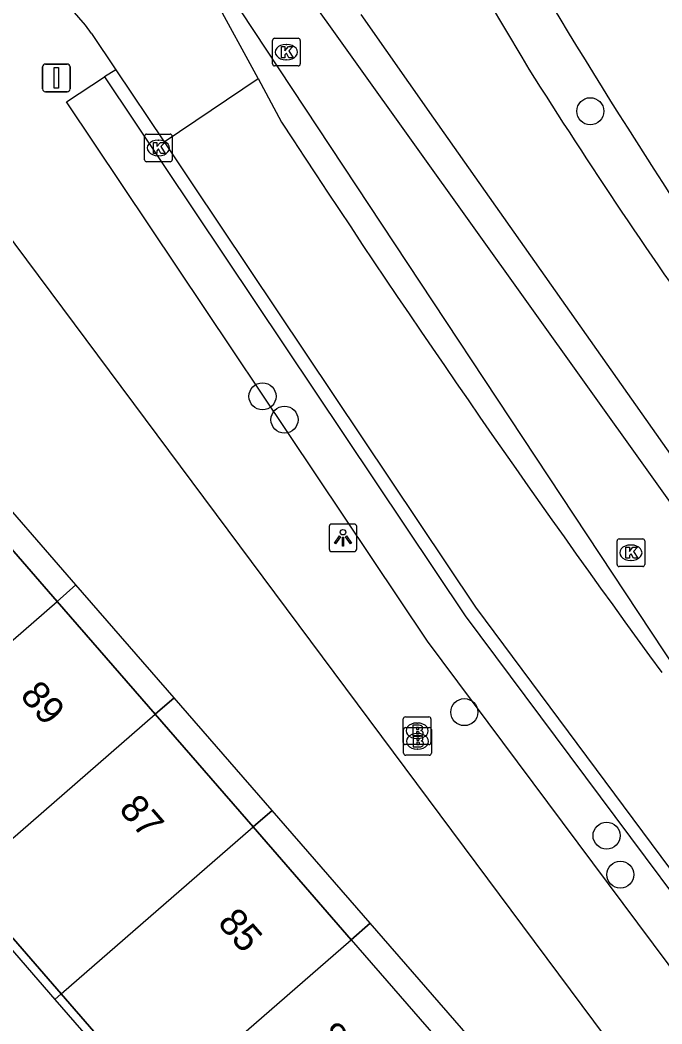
# Model space of a CAD drawing. Extents: x 155888 to 156864, y 383882 to 384671.
# Drawn here: x 156588.35 to 156611.54, y 384577.89 to 384614.18 of the extents above; entities that cross this region are included whole.
import ezdxf

# ---------------------------------------------------------------- set-up
doc = ezdxf.new("R2010")
doc.units = 0
for name, color, linetype in [('IMGEO_Afsluitpaal', 7, 'Continuous'), ('IMGEO_Boom', 7, 'Continuous'), ('IMGEO_Brandkraan', 7, 'Continuous'), ('IMGEO_Fietspad_gesloten', 7, 'Continuous'), ('IMGEO_Greppel_droge_sloot', 7, 'Continuous'), ('IMGEO_Kolk', 7, 'Continuous'), ('IMGEO_Lichtpunt', 7, 'Continuous'), ('IMGEO_Pand', 7, 'Continuous'), ('IMGEO_Pand_nummerreeks', 7, 'Continuous'), ('IMGEO_Pand_overbouw', 7, 'Continuous'), ('IMGEO_Rijbaan_lokaal_gesloten', 7, 'Continuous'), ('IMGEO_Rijbaan_lokaal_open', 7, 'Continuous'), ('IMGEO_Voetpad_open', 7, 'Continuous')]:
    doc.layers.add(name, color=color, linetype=linetype)

msp = doc.modelspace()

# ---------------------------------------------------------------- linework, layer by layer
at = {"layer": 'IMGEO_Afsluitpaal'}
for p, q in [((156589.167, 384611.691), (156589.167, 384612.491)), ((156589.167, 384612.491), (156589.167, 384611.691)), ((156589.267, 384612.591), (156590.057, 384612.591)), ((156590.057, 384612.591), (156589.267, 384612.591)), ((156590.157, 384612.491), (156590.157, 384611.691)), ((156590.157, 384611.691), (156590.157, 384612.491)), ((156590.057, 384611.591), (156589.267, 384611.591)), ((156589.267, 384611.591), (156590.057, 384611.591))]:
    msp.add_line(p, q, dxfattribs=at)
msp.add_lwpolyline([(156589.587, 384612.466), (156589.737, 384612.466), (156589.737, 384611.716), (156589.587, 384611.716), (156589.587, 384612.466)], dxfattribs=at)
for centre, start, end in [((156589.267, 384612.491), 90, 180), ((156589.267, 384612.491), 90, 180), ((156590.057, 384612.491), 0, 90), ((156590.057, 384612.491), 360, 90), ((156589.267, 384611.691), 180, 270), ((156589.267, 384611.691), 180, 270), ((156590.057, 384611.691), 270, 0), ((156590.057, 384611.691), 270, 0)]:
    msp.add_arc(centre, 0.1, start, end, dxfattribs=at)
at = {"layer": 'IMGEO_Boom'}
for centre in [(156608.955, 384610.886), (156597.112, 384600.578), (156597.906, 384599.734), (156604.407, 384589.161), (156609.545, 384584.696), (156610.042, 384583.287)]:
    msp.add_circle(centre, 0.489, dxfattribs=at)
at = {"layer": 'IMGEO_Brandkraan'}
for p, q in [((156602.198, 384588.062), (156602.198, 384588.914)), ((156602.273, 384588.988), (156603.125, 384588.988)), ((156602.686, 384588.768), (156602.711, 384588.768)), ((156603.199, 384588.914), (156603.199, 384588.062)), ((156602.212, 384587.679), (156602.212, 384588.531)), ((156602.287, 384588.605), (156603.139, 384588.605)), ((156602.7, 384588.385), (156602.725, 384588.385)), ((156603.213, 384588.531), (156603.213, 384587.679)), ((156602.709, 384588.208), (156602.684, 384588.208)), ((156603.125, 384587.988), (156602.273, 384587.988)), ((156602.723, 384587.825), (156602.698, 384587.825)), ((156603.139, 384587.605), (156602.287, 384587.605))]:
    msp.add_line(p, q, dxfattribs=at)
for points in [[(156602.198, 384588.062), (156602.198, 384588.914)], [(156602.273, 384588.988), (156603.125, 384588.988)], [(156603.199, 384588.914), (156603.199, 384588.062)], [(156602.212, 384587.679), (156602.212, 384588.531)], [(156602.287, 384588.605), (156603.139, 384588.605)], [(156602.546, 384588.688), (156602.546, 384588.288), (156602.759, 384588.288)], [(156602.777, 384588.688), (156602.546, 384588.688)], [(156602.725, 384588.607), (156602.671, 384588.607), (156602.671, 384588.531)], [(156602.671, 384588.531), (156602.724, 384588.531)], [(156602.733, 384588.455), (156602.671, 384588.455), (156602.671, 384588.374)], [(156602.671, 384588.374), (156602.733, 384588.374)], [(156603.213, 384588.531), (156603.213, 384587.679)], [(156602.56, 384588.305), (156602.56, 384587.905), (156602.773, 384587.905)], [(156602.791, 384588.305), (156602.56, 384588.305)], [(156602.739, 384588.224), (156602.685, 384588.224), (156602.685, 384588.148)], [(156602.685, 384588.148), (156602.738, 384588.148)], [(156602.747, 384588.072), (156602.685, 384588.072), (156602.685, 384587.991)], [(156603.125, 384587.988), (156602.273, 384587.988)], [(156602.685, 384587.991), (156602.747, 384587.991)], [(156603.139, 384587.605), (156602.287, 384587.605)]]:
    msp.add_lwpolyline(points, dxfattribs=at)
for centre, radius, start, end in [((156602.275, 384588.912), 0.0765, 91.552, 178.448), ((156602.275, 384588.912), 0.0765, 91.552, 178.448), ((156603.123, 384588.912), 0.0765, 1.552, 88.448), ((156603.123, 384588.912), 0.0765, 1.552, 88.448), ((156602.289, 384588.529), 0.0765, 91.552, 178.448), ((156602.289, 384588.529), 0.0765, 91.552, 178.448), ((156602.726, 384588.569), 0.0379, 267.8285, 90.9355), ((156602.734, 384588.414), 0.0404, 269.8759, 90.5077), ((156602.781, 384588.543), 0.145, 59.4692, 91.5367), ((156602.806, 384588.59), 0.0922, 285.5137, 58.1501), ((156602.811, 384588.398), 0.105, 301.3115, 78.989), ((156603.137, 384588.529), 0.0765, 1.552, 88.448), ((156603.137, 384588.529), 0.0765, 1.552, 88.448), ((156602.275, 384588.064), 0.0765, 181.552, 268.448), ((156602.275, 384588.064), 0.0765, 181.552, 268.448), ((156602.74, 384588.186), 0.0379, 267.8285, 90.9355), ((156602.748, 384588.031), 0.0404, 269.8759, 90.5077), ((156602.765, 384588.539), 0.251, 268.6676, 293.5347), ((156602.795, 384588.16), 0.145, 59.4692, 91.5367), ((156602.82, 384588.207), 0.0922, 285.5137, 58.1501), ((156602.825, 384588.015), 0.105, 301.3115, 78.989), ((156603.123, 384588.064), 0.0765, 271.552, 358.448), ((156603.123, 384588.064), 0.0765, 271.552, 358.448), ((156602.289, 384587.681), 0.0765, 181.552, 268.448), ((156602.289, 384587.681), 0.0765, 181.552, 268.448), ((156602.779, 384588.156), 0.251, 268.6676, 293.5347), ((156603.137, 384587.681), 0.0765, 271.552, 358.448), ((156603.137, 384587.681), 0.0765, 271.552, 358.448)]:
    msp.add_arc(centre, radius, start, end, dxfattribs=at)
for centre, major_axis, ratio, start_param, end_param in [((156602.685, 384588.488), (-0.387, 0.002), 0.722429, 4.712389, 7.853982), ((156602.71, 384588.488), (-0.39, 0.002), 0.717154, 1.570796, 4.712389), ((156602.699, 384588.105), (-0.387, 0.002), 0.722429, 4.712389, 7.853982), ((156602.724, 384588.105), (-0.39, 0.002), 0.717154, 1.570796, 4.712389)]:
    msp.add_ellipse(centre, major_axis=major_axis, ratio=ratio, start_param=start_param, end_param=end_param, dxfattribs=at)
at = {"layer": 'IMGEO_Fietspad_gesloten'}
msp.add_arc((156805.984, 384733.934), 231.478, 209.2626, 213.87995, dxfattribs=at)
at = {"layer": 'IMGEO_Greppel_droge_sloot'}
msp.add_lwpolyline([(156621.719, 384578.758), (156612.547, 384589.951), (156596.33, 384614.51), (156598.321, 384615.681), (156623.618, 384580.256), (156621.719, 384578.758)], dxfattribs=at)
at = {"layer": 'IMGEO_Kolk'}
for p, q in [((156597.473, 384612.596), (156597.473, 384613.448)), ((156597.548, 384613.522), (156598.4, 384613.522)), ((156598.474, 384613.448), (156598.474, 384612.596)), ((156597.961, 384613.302), (156597.986, 384613.302)), ((156597.984, 384612.742), (156597.959, 384612.742)), ((156598.4, 384612.522), (156597.548, 384612.522)), ((156592.848, 384609.132), (156592.848, 384609.984)), ((156592.923, 384610.058), (156593.775, 384610.058)), ((156593.336, 384609.838), (156593.361, 384609.838)), ((156593.849, 384609.984), (156593.849, 384609.132)), ((156593.775, 384609.058), (156592.923, 384609.058)), ((156593.359, 384609.278), (156593.334, 384609.278)), ((156609.923, 384594.498), (156609.923, 384595.35)), ((156609.998, 384595.424), (156610.85, 384595.424)), ((156610.924, 384595.35), (156610.924, 384594.498)), ((156610.411, 384595.204), (156610.436, 384595.204)), ((156610.434, 384594.644), (156610.409, 384594.644)), ((156610.85, 384594.424), (156609.998, 384594.424))]:
    msp.add_line(p, q, dxfattribs=at)
for points in [[(156597.473, 384612.596), (156597.473, 384613.448)], [(156597.548, 384613.522), (156598.4, 384613.522)], [(156598.474, 384613.448), (156598.474, 384612.596)], [(156597.794, 384613.222), (156597.917, 384613.222), (156597.917, 384613.071), (156598.047, 384613.222), (156598.211, 384613.222), (156598.065, 384613.071), (156598.218, 384612.822), (156598.066, 384612.822), (156597.981, 384612.986), (156597.917, 384612.919), (156597.917, 384612.822), (156597.794, 384612.822), (156597.794, 384613.222)], [(156598.4, 384612.522), (156597.548, 384612.522)], [(156592.848, 384609.132), (156592.848, 384609.984)], [(156592.923, 384610.058), (156593.775, 384610.058)], [(156593.849, 384609.984), (156593.849, 384609.132)], [(156593.169, 384609.758), (156593.292, 384609.758), (156593.292, 384609.607), (156593.422, 384609.758), (156593.586, 384609.758), (156593.44, 384609.607), (156593.593, 384609.358), (156593.441, 384609.358), (156593.356, 384609.522), (156593.292, 384609.455), (156593.292, 384609.358), (156593.169, 384609.358), (156593.169, 384609.758)], [(156593.775, 384609.058), (156592.923, 384609.058)], [(156609.923, 384594.498), (156609.923, 384595.35)], [(156609.998, 384595.424), (156610.85, 384595.424)], [(156610.924, 384595.35), (156610.924, 384594.498)], [(156610.244, 384595.124), (156610.367, 384595.124), (156610.367, 384594.973), (156610.497, 384595.124), (156610.661, 384595.124), (156610.515, 384594.973), (156610.668, 384594.724), (156610.516, 384594.724), (156610.431, 384594.888), (156610.367, 384594.821), (156610.367, 384594.724), (156610.244, 384594.724), (156610.244, 384595.124)], [(156610.85, 384594.424), (156609.998, 384594.424)]]:
    msp.add_lwpolyline(points, dxfattribs=at)
for centre, start, end in [((156597.55, 384613.446), 91.552, 178.448), ((156597.55, 384613.446), 91.552, 178.448), ((156598.398, 384613.446), 1.552, 88.448), ((156598.398, 384613.446), 1.552, 88.448), ((156597.55, 384612.598), 181.552, 268.448), ((156597.55, 384612.598), 181.552, 268.448), ((156598.398, 384612.598), 271.552, 358.448), ((156598.398, 384612.598), 271.552, 358.448), ((156592.925, 384609.982), 91.552, 178.448), ((156592.925, 384609.982), 91.552, 178.448), ((156593.773, 384609.982), 1.552, 88.448), ((156593.773, 384609.982), 1.552, 88.448), ((156592.925, 384609.134), 181.552, 268.448), ((156592.925, 384609.134), 181.552, 268.448), ((156593.773, 384609.134), 271.552, 358.448), ((156593.773, 384609.134), 271.552, 358.448), ((156610, 384595.348), 91.552, 178.448), ((156610, 384595.348), 91.552, 178.448), ((156610.848, 384595.348), 1.552, 88.448), ((156610.848, 384595.348), 1.552, 88.448), ((156610, 384594.5), 181.552, 268.448), ((156610, 384594.5), 181.552, 268.448), ((156610.848, 384594.5), 271.552, 358.448), ((156610.848, 384594.5), 271.552, 358.448)]:
    msp.add_arc(centre, 0.0765, start, end, dxfattribs=at)
for centre, major_axis, ratio, start_param, end_param in [((156597.96, 384613.022), (-0.387, 0.002), 0.722429, 4.712389, 7.853982), ((156597.985, 384613.022), (-0.39, 0.002), 0.717154, 1.570796, 4.712389), ((156593.335, 384609.558), (-0.387, 0.002), 0.722429, 4.712389, 7.853982), ((156593.36, 384609.558), (-0.39, 0.002), 0.717154, 1.570796, 4.712389), ((156610.41, 384594.924), (-0.387, 0.002), 0.722429, 4.712389, 7.853982), ((156610.435, 384594.924), (-0.39, 0.002), 0.717154, 1.570796, 4.712389)]:
    msp.add_ellipse(centre, major_axis=major_axis, ratio=ratio, start_param=start_param, end_param=end_param, dxfattribs=at)
at = {"layer": 'IMGEO_Lichtpunt'}
for p, q in [((156599.521, 384595.867), (156599.521, 384595.06)), ((156599.521, 384595.867), (156599.521, 384595.06)), ((156600.423, 384595.962), (156599.615, 384595.962)), ((156600.423, 384595.962), (156599.615, 384595.962)), ((156600.517, 384595.06), (156600.517, 384595.867)), ((156600.517, 384595.06), (156600.517, 384595.867)), ((156599.615, 384594.966), (156600.423, 384594.966)), ((156599.615, 384594.966), (156600.423, 384594.966))]:
    msp.add_line(p, q, dxfattribs=at)
for points in [[(156599.895, 384595.531), (156599.934, 384595.503), (156599.746, 384595.241), (156599.708, 384595.268), (156599.895, 384595.531)], [(156599.997, 384595.483), (156600.044, 384595.483), (156600.044, 384595.161), (156599.997, 384595.161), (156599.997, 384595.483)], [(156600.107, 384595.503), (156600.145, 384595.53), (156600.332, 384595.268), (156600.293, 384595.24), (156600.107, 384595.503)]]:
    msp.add_lwpolyline(points, dxfattribs=at)
msp.add_circle((156600.02, 384595.665), 0.0994, dxfattribs=at)
for centre, start, end in [((156599.615, 384595.867), 90, 180), ((156599.615, 384595.867), 90, 180), ((156600.423, 384595.867), 0, 90), ((156600.423, 384595.867), 0, 90), ((156599.615, 384595.06), 180, 270), ((156599.615, 384595.06), 180, 270), ((156600.423, 384595.06), 270, 0), ((156600.423, 384595.06), 270, 360)]:
    msp.add_arc(centre, 0.0946, start, end, dxfattribs=at)
at = {"layer": 'IMGEO_Pand'}
for points in [[(156589.689, 384593.163), (156586.148, 384597.24)], [(156582.758, 384587.121), (156589.689, 384593.163)], [(156593.23, 384589.086), (156589.689, 384593.163)], [(156586.296, 384583.049), (156593.23, 384589.086)], [(156596.772, 384585.009), (156593.23, 384589.086)], [(156589.838, 384578.972), (156596.772, 384585.009)], [(156600.313, 384580.933), (156596.772, 384585.009)], [(156586.296, 384583.049), (156589.838, 384578.972)], [(156593.379, 384574.896), (156600.313, 384580.933)], [(156600.313, 384580.933), (156603.854, 384576.857)], [(156589.838, 384578.972), (156593.379, 384574.896)]]:
    msp.add_lwpolyline(points, dxfattribs=at)
at = {"layer": 'IMGEO_Pand_overbouw'}
for points in [[(156586.148, 384597.24), (156589.689, 384593.163), (156590.373, 384593.76), (156586.832, 384597.836)], [(156589.689, 384593.163), (156593.23, 384589.086), (156593.915, 384589.683), (156590.373, 384593.76)], [(156596.772, 384585.009), (156597.457, 384585.606), (156593.915, 384589.683), (156593.23, 384589.086)], [(156600.313, 384580.933), (156600.998, 384581.53), (156597.457, 384585.606), (156596.772, 384585.009)], [(156589.838, 384578.972), (156586.296, 384583.049), (156586.071, 384582.853), (156589.614, 384578.777)], [(156600.313, 384580.933), (156603.854, 384576.857), (156604.54, 384577.453), (156600.998, 384581.53)], [(156589.838, 384578.972), (156589.614, 384578.777), (156593.155, 384574.701), (156593.379, 384574.896)]]:
    msp.add_lwpolyline(points, close=True, dxfattribs=at)
at = {"layer": 'IMGEO_Rijbaan_lokaal_gesloten'}
for points in [[(156604.126, 384616.808), (156606.485, 384612.837), (156606.739, 384612.41)], [(156596.95, 384612.069), (156595.377, 384614.979)], [(156624.588, 384579.73), (156620.002, 384586.926), (156603.307, 384610.64), (156600.675, 384614.379)], [(156590.93, 384613.702), (156591.809, 384612.386)], [(156591.809, 384612.386), (156593.553, 384609.778)], [(156593.553, 384609.778), (156596.95, 384612.069)], [(156596.95, 384612.069), (156597.804, 384610.488)], [(156593.553, 384609.778), (156594.568, 384608.259), (156604.811, 384592.96), (156614.508, 384579.906)]]:
    msp.add_lwpolyline(points, dxfattribs=at)
for centre, radius, start, end in [((156585.449, 384609.908), 6.665, 34.6918, 84.4941), ((156773.511, 384717.087), 196.901, 212.11512, 215.70325), ((156975.891, 384856.859), 451.275, 213.08928, 216.15987)]:
    msp.add_arc(centre, radius, start, end, dxfattribs=at)
at = {"layer": 'IMGEO_Rijbaan_lokaal_open'}
for points in [[(156591.809, 384612.386), (156591.404, 384612.133)], [(156591.404, 384612.133), (156604.44, 384592.645), (156618.535, 384573.723)]]:
    msp.add_lwpolyline(points, dxfattribs=at)
at = {"layer": 'IMGEO_Voetpad_open'}
for points in [[(156618.535, 384573.723), (156617.219, 384572.754), (156603.07, 384591.725), (156590.028, 384611.223), (156591.404, 384612.133)], [(156584.737, 384610.658), (156614.619, 384570.526)]]:
    msp.add_lwpolyline(points, dxfattribs=at)

# ---------------------------------------------------------------- texts
at = {"layer": 'IMGEO_Pand_nummerreeks'}
for s, p in [('89', (156588.319, 384589.74)), ('87', (156591.888, 384585.632)), ('85', (156595.456, 384581.523)), ('83', (156599.025, 384577.415))]:
    msp.add_text(s, height=1, rotation=310.9804, dxfattribs=at).set_placement(p)

doc.saveas('drawing.dxf')
